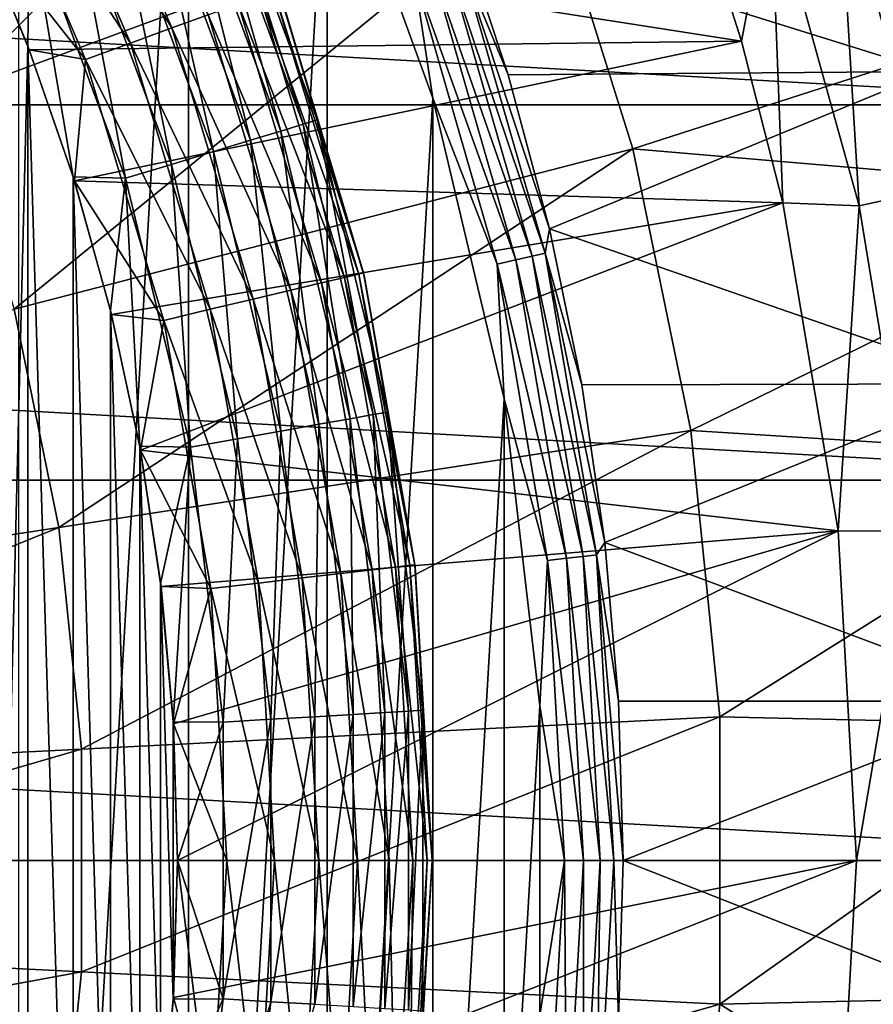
# Model space of a CAD drawing. Header units: metres. Extents: x -99 to 99, y -314 to 25.
# Tile 279 of 303: x 89 to 94, y -1 to 5. Entities that reach past the tile are written whole.
import ezdxf

# ---------------------------------------------------------------- set-up
doc = ezdxf.new("R2010")
doc.units = ezdxf.units.M
doc.layers.add('solid_K2442E1000C35', color=7, linetype='CONTINUOUS')

msp = doc.modelspace()

# ---------------------------------------------------------------- linework, layer by layer
at = {"layer": 'solid_K2442E1000C35'}
for points in [[(89.066048, 9.348589, 60.900002), (90.066063, 7.827118, 60.900002), (89.066078, -9.348551, 60.900002)], [(90.066063, 7.827118, 60.900002), (90.066086, -7.827075, 60.900002), (89.066078, -9.348551, 60.900002)], [(90.066063, 7.827118, 60.900002), (90.88266, 6.200073, 60.900002), (90.066086, -7.827075, 60.900002)], [(91.507782, 7.36167, 106.922951), (88.128075, 5.703843, 108.093414), (88.645462, 4.498186, 108.093414)], [(92.175552, 5.805587, 106.922951), (91.507782, 7.36167, 106.922951), (88.645462, 4.498186, 108.093414)], [(57.001354, 4.450076, -4), (57.62252, 6.606075, -4), (95.998642, 4.450076, -4)], [(57.62252, 6.606075, -4), (95.37748, 6.606075, -4), (95.998642, 4.450076, -4)], [(93.880341, 6.436971, 67.748955), (94.442383, 4.645605, 67.748955), (91.653748, 5.515514, 61.214134)], [(96.082375, 5.146739, 73.246552), (94.442383, 4.645605, 67.748955), (93.880341, 6.436971, 67.748955)], [(89.307877, 6.432358, 0.252141), (89.968025, 4.901961, 0.252141), (89.07579, 6.3158, 0.113618)], [(90.181961, 4.979825, 0.438715), (89.968025, 4.901961, 0.252141), (89.307877, 6.432358, 0.252141)], [(89.07579, 6.3158, 0.113618), (89.723976, 4.813135, 0.113618), (88.823997, 6.189345, 0.028478)], [(89.968025, 4.901961, 0.252141), (89.723976, 4.813135, 0.113618), (89.07579, 6.3158, 0.113618)], [(88.823997, 6.189345, 0.028478), (89.459206, 4.716766, 0.028478), (88.816002, 5.528646)], [(89.723976, 4.813135, 0.113618), (89.459206, 4.716766, 0.028478), (88.823997, 6.189345, 0.028478)], [(90.88266, 6.200073, 60.900002), (90.882675, -6.200024, 60.900002), (90.066086, -7.827075, 60.900002)], [(90.88266, 6.200073, 60.900002), (91.504898, 4.489399, 60.900002), (90.882675, -6.200024, 60.900002)], [(91.394463, 5.211799, 60.914093), (91.504898, 4.489399, 60.900002), (90.88266, 6.200073, 60.900002)], [(90.003601, 5.928918, 58.832375), (90.608574, 4.295056, 58.832375), (90.13044, 5.984607, 58.572662)], [(90.13044, 5.984607, 58.572662), (90.741096, 4.335399, 58.572662), (90.208397, 6.018834, 58.290897)], [(90.608574, 4.295056, 58.832375), (90.741096, 4.335399, 58.572662), (90.13044, 5.984607, 58.572662)], [(90.208397, 6.018834, 58.290897), (90.82254, 4.360193, 58.290897), (90.608208, 5.094938, 58)], [(90.741096, 4.335399, 58.572662), (90.82254, 4.360193, 58.290897), (90.208397, 6.018834, 58.290897)], [(94.269211, 5.987145, -0.335373), (93.894608, 5.860927, -0.150918), (94.426323, 3.945881, -0.150918)], [(89.832771, 5.853911, 59.060036), (90.430084, 4.240719, 59.060036), (90.003601, 5.928918, 58.832375)], [(90.430084, 4.240719, 59.060036), (90.608574, 4.295056, 58.832375), (90.003601, 5.928918, 58.832375)], [(93.894608, 5.860927, -0.150918), (93.495323, 5.726392, -0.037981), (94.014832, 3.855306, -0.037981)], [(94.426323, 3.945881, -0.150918), (93.894608, 5.860927, -0.150918), (94.014832, 3.855306, -0.037981)], [(92.175552, 5.805587, 106.922951), (88.645462, 4.498186, 108.093414), (89.038223, 3.246371, 108.093414)], [(92.682465, 4.189931, 106.922951), (92.175552, 5.805587, 106.922951), (89.038223, 3.246371, 108.093414)], [(89.624519, 5.762475, 59.246876), (90.212509, 4.174481, 59.246876), (89.832771, 5.853911, 59.060036)], [(90.212509, 4.174481, 59.246876), (90.430084, 4.240719, 59.060036), (89.832771, 5.853911, 59.060036)], [(96.162827, 5.312611, 105.463432), (92.175552, 5.805587, 106.922951), (92.682465, 4.189931, 106.922951)], [(93.32193, 4.82413), (93.02433, 5.761607), (88.816002, 5.528646)], [(89.386871, 5.658131, 59.385708), (89.964211, 4.098891, 59.385708), (89.624519, 5.762475, 59.246876)], [(89.964211, 4.098891, 59.385708), (90.212509, 4.174481, 59.246876), (89.624519, 5.762475, 59.246876)], [(93.495323, 5.726392, -0.037981), (93.02433, 5.761607), (93.32193, 4.82413)], [(93.495323, 5.726392, -0.037981), (93.32193, 4.82413), (93.566223, 3.872183)], [(94.014832, 3.855306, -0.037981), (93.495323, 5.726392, -0.037981), (93.566223, 3.872183)], [(89.386871, 5.658131, 59.385708), (89.128967, 5.544896, 59.47118), (89.694756, 4.01686, 59.47118)], [(89.386871, 5.658131, 59.385708), (89.694756, 4.01686, 59.47118), (89.964211, 4.098891, 59.385708)], [(89, 0, 59.5), (89.118927, 4.797156, 59.5), (88.805504, 5.55198, 59.5)], [(89.128967, 5.544896, 59.47118), (88.805504, 5.55198, 59.5), (89.118927, 4.797156, 59.5)], [(89.459206, 4.716766, 0.028478), (89.127747, 4.773861), (88.816002, 5.528646)], [(93.32193, 4.82413), (88.816002, 5.528646), (89.127747, 4.773861)], [(89.128967, 5.544896, 59.47118), (89.118927, 4.797156, 59.5), (89.386093, 4.024755, 59.5)], [(89.694756, 4.01686, 59.47118), (89.128967, 5.544896, 59.47118), (89.386093, 4.024755, 59.5)], [(94.442383, 4.645605, 67.748955), (91.948807, 4.625068, 61.214134), (91.653748, 5.515514, 61.214134)], [(91.667816, 5.307449, 61.110237), (91.653748, 5.515514, 61.214134), (91.948807, 4.625068, 61.214134)], [(91.592415, 5.281065, 61.022266), (92.088806, 3.558044, 61.022266), (91.49955, 5.248569, 60.955631)], [(91.667816, 5.307449, 61.110237), (92.166695, 3.57582, 61.110237), (91.592415, 5.281065, 61.022266)], [(92.166695, 3.57582, 61.110237), (92.088806, 3.558044, 61.022266), (91.592415, 5.281065, 61.022266)], [(91.667816, 5.307449, 61.110237), (91.948807, 4.625068, 61.214134), (92.191597, 3.718973, 61.214134)], [(91.667816, 5.307449, 61.110237), (92.191597, 3.718973, 61.214134), (92.166695, 3.57582, 61.110237)], [(95.855339, 3.919297, 105.734848), (96.162827, 5.312611, 105.463432), (92.682465, 4.189931, 106.922951)], [(91.49955, 5.248569, 60.955631), (91.992889, 3.536151, 60.955631), (91.394463, 5.211799, 60.914093)], [(92.088806, 3.558044, 61.022266), (91.992889, 3.536151, 60.955631), (91.49955, 5.248569, 60.955631)], [(91.394463, 5.211799, 60.914093), (91.884346, 3.511377, 60.914093), (91.504898, 4.489399, 60.900002)], [(91.992889, 3.536151, 60.955631), (91.884346, 3.511377, 60.914093), (91.394463, 5.211799, 60.914093)], [(90.568306, 5.120444, 1.207365), (91.067627, 3.452591, 1.207365), (90.487991, 5.091211, 0.925703)], [(90.568306, 5.120444, 1.207365), (90.59539, 5.130301, 1.5), (91.095673, 3.459237, 1.5)], [(90.568306, 5.120444, 1.207365), (91.095673, 3.459237, 1.5), (91.067627, 3.452591, 1.207365)], [(90.608208, 5.094938, 58), (91.095673, 3.459237, 1.5), (90.59539, 5.130301, 1.5)], [(90.357529, 5.043729, 0.666155), (90.849373, 3.400864, 0.666155), (90.181961, 4.979825, 0.438715)], [(90.487991, 5.091211, 0.925703), (90.984459, 3.43288, 0.925703), (90.357529, 5.043729, 0.666155)], [(90.984459, 3.43288, 0.925703), (90.849373, 3.400864, 0.666155), (90.357529, 5.043729, 0.666155)], [(91.067627, 3.452591, 1.207365), (90.984459, 3.43288, 0.925703), (90.487991, 5.091211, 0.925703)], [(90.608208, 5.094938, 58), (91.101433, 3.434832, 58), (91.095673, 3.459237, 1.5)], [(90.82254, 4.360193, 58.290897), (91.101433, 3.434832, 58), (90.608208, 5.094938, 58)], [(90.181961, 4.979825, 0.438715), (90.667564, 3.357775, 0.438715), (89.968025, 4.901961, 0.252141)], [(90.849373, 3.400864, 0.666155), (90.667564, 3.357775, 0.438715), (90.181961, 4.979825, 0.438715)], [(89.968025, 4.901961, 0.252141), (90.446045, 3.305273, 0.252141), (89.723976, 4.813135, 0.113618)], [(90.667564, 3.357775, 0.438715), (90.446045, 3.305273, 0.252141), (89.968025, 4.901961, 0.252141)], [(93.32193, 4.82413), (89.127747, 4.773861), (89.393433, 4.001132)], [(93.566223, 3.872183), (93.32193, 4.82413), (89.393433, 4.001132)], [(89.723976, 4.813135, 0.113618), (90.193336, 3.24538, 0.113618), (89.459206, 4.716766, 0.028478)], [(90.446045, 3.305273, 0.252141), (90.193336, 3.24538, 0.113618), (89.723976, 4.813135, 0.113618)], [(89, 0, 59.5), (89.118927, -4.797159, 59.5), (89.118927, 4.797156, 59.5)], [(89.386093, -4.024757, 59.5), (89.386093, 4.024755, 59.5), (89.118927, 4.797156, 59.5)], [(89.118927, -4.797159, 59.5), (89.386093, -4.024757, 59.5), (89.118927, 4.797156, 59.5)], [(89.459206, 4.716766, 0.028478), (89.393433, 4.001132), (89.127747, 4.773861)], [(89.459206, 4.716766, 0.028478), (89.919167, 3.180401, 0.028478), (89.393433, 4.001132)], [(90.193336, 3.24538, 0.113618), (89.919167, 3.180401, 0.028478), (89.459206, 4.716766, 0.028478)], [(94.442383, 4.645605, 67.748955), (92.191597, 3.718973, 61.214134), (91.948807, 4.625068, 61.214134)], [(94.442383, 4.645605, 67.748955), (94.820313, 2.806569, 67.748955), (92.191597, 3.718973, 61.214134)], [(91.504898, 4.489399, 60.900002), (91.504913, -4.489347, 60.900002), (90.882675, -6.200024, 60.900002)], [(91.504898, 4.489399, 60.900002), (91.924438, 2.718137, 60.900002), (91.504913, -4.489347, 60.900002)], [(91.884346, 3.511377, 60.914093), (91.924438, 2.718137, 60.900002), (91.504898, 4.489399, 60.900002)], [(56.625797, 2.239605, -4), (57.001354, 4.450076, -4), (96.374207, 2.239605, -4)], [(57.001354, 4.450076, -4), (95.998642, 4.450076, -4), (96.374207, 2.239605, -4)], [(90.741096, 4.335399, 58.572662), (91.152992, 2.625685, 58.572662), (90.82254, 4.360193, 58.290897)], [(90.82254, 4.360193, 58.290897), (91.236794, 2.640701, 58.290897), (91.101433, 3.434832, 58)], [(91.152992, 2.625685, 58.572662), (91.236794, 2.640701, 58.290897), (90.82254, 4.360193, 58.290897)], [(90.430084, 4.240719, 59.060036), (90.832993, 2.568343, 59.060036), (90.608574, 4.295056, 58.832375)], [(90.608574, 4.295056, 58.832375), (91.01664, 2.601252, 58.832375), (90.741096, 4.335399, 58.572662)], [(90.832993, 2.568343, 59.060036), (91.01664, 2.601252, 58.832375), (90.608574, 4.295056, 58.832375)], [(91.01664, 2.601252, 58.832375), (91.152992, 2.625685, 58.572662), (90.741096, 4.335399, 58.572662)], [(90.212509, 4.174481, 59.246876), (90.609116, 2.528226, 59.246876), (90.430084, 4.240719, 59.060036)], [(90.609116, 2.528226, 59.246876), (90.832993, 2.568343, 59.060036), (90.430084, 4.240719, 59.060036)], [(92.682465, 4.189931, 106.922951), (89.038223, 3.246371, 108.093414), (89.302322, 1.961244, 108.093414)], [(93.023331, 2.531281, 106.922951), (92.682465, 4.189931, 106.922951), (89.302322, 1.961244, 108.093414)], [(89.964211, 4.098891, 59.385708), (90.353638, 2.482445, 59.385708), (90.212509, 4.174481, 59.246876)], [(90.353638, 2.482445, 59.385708), (90.609116, 2.528226, 59.246876), (90.212509, 4.174481, 59.246876)], [(95.855339, 3.919297, 105.734848), (92.682465, 4.189931, 106.922951), (93.023331, 2.531281, 106.922951)], [(89.964211, 4.098891, 59.385708), (89.694756, 4.01686, 59.47118), (90.076393, 2.432764, 59.47118)], [(89.964211, 4.098891, 59.385708), (90.076393, 2.432764, 59.47118), (90.353638, 2.482445, 59.385708)], [(89.606018, -3.237624, 59.5), (89.606018, 3.237622, 59.5), (89.386093, 4.024755, 59.5)], [(89.694756, 4.01686, 59.47118), (89.386093, 4.024755, 59.5), (89.606018, 3.237622, 59.5)], [(89.386093, -4.024757, 59.5), (89.606018, -3.237624, 59.5), (89.386093, 4.024755, 59.5)], [(89.919167, 3.180401, 0.028478), (89.611809, 3.214086), (89.393433, 4.001132)], [(93.566223, 3.872183), (89.393433, 4.001132), (89.611809, 3.214086)], [(89.694756, 4.01686, 59.47118), (89.606018, 3.237622, 59.5), (89.777916, 2.438637, 59.5)], [(90.076393, 2.432764, 59.47118), (89.694756, 4.01686, 59.47118), (89.777916, 2.438637, 59.5)], [(94.426323, 3.945881, -0.150918), (94.014832, 3.855306, -0.037981), (94.328987, 1.939019, -0.037981)], [(95.625412, 2.368987, 105.936829), (95.855339, 3.919297, 105.734848), (93.023331, 2.531281, 106.922951)], [(93.566223, 3.872183), (89.611809, 3.214086), (89.781952, 2.416567)], [(93.892044, 1.940924), (93.566223, 3.872183), (89.781952, 2.416567)], [(94.014832, 3.855306, -0.037981), (93.566223, 3.872183), (93.892044, 1.940924)], [(94.328987, 1.939019, -0.037981), (94.014832, 3.855306, -0.037981), (93.892044, 1.940924)], [(92.166695, 3.57582, 61.110237), (92.191597, 3.718973, 61.214134), (92.381287, 2.800294, 61.214134)], [(94.820313, 2.806569, 67.748955), (92.381287, 2.800294, 61.214134), (92.191597, 3.718973, 61.214134)], [(92.088806, 3.558044, 61.022266), (92.389168, 1.790279, 61.022266), (91.992889, 3.536151, 60.955631)], [(92.166695, 3.57582, 61.110237), (92.468544, 1.799223, 61.110237), (92.088806, 3.558044, 61.022266)], [(92.468544, 1.799223, 61.110237), (92.389168, 1.790279, 61.022266), (92.088806, 3.558044, 61.022266)], [(92.166695, 3.57582, 61.110237), (92.381287, 2.800294, 61.214134), (92.517242, 1.872141, 61.214134)], [(92.166695, 3.57582, 61.110237), (92.517242, 1.872141, 61.214134), (92.468544, 1.799223, 61.110237)], [(91.992889, 3.536151, 60.955631), (92.291397, 1.779263, 60.955631), (91.884346, 3.511377, 60.914093)], [(91.884346, 3.511377, 60.914093), (92.180763, 1.766798, 60.914093), (91.924438, 2.718137, 60.900002)], [(92.291397, 1.779263, 60.955631), (92.180763, 1.766798, 60.914093), (91.884346, 3.511377, 60.914093)], [(92.389168, 1.790279, 61.022266), (92.291397, 1.779263, 60.955631), (91.992889, 3.536151, 60.955631)], [(90.984459, 3.43288, 0.925703), (91.285057, 1.728125, 0.925703), (90.849373, 3.400864, 0.666155)], [(91.067627, 3.452591, 1.207365), (91.369949, 1.738048, 1.207365), (90.984459, 3.43288, 0.925703)], [(91.369949, 1.738048, 1.207365), (91.285057, 1.728125, 0.925703), (90.984459, 3.43288, 0.925703)], [(91.067627, 3.452591, 1.207365), (91.095673, 3.459237, 1.5), (91.398575, 1.741394, 1.5)], [(91.067627, 3.452591, 1.207365), (91.398575, 1.741394, 1.5), (91.369949, 1.738048, 1.207365)], [(91.101433, 3.434832, 58), (91.398575, 1.741394, 1.5), (91.095673, 3.459237, 1.5)], [(91.101433, 3.434832, 58), (91.400024, 1.728939, 58), (91.398575, 1.741394, 1.5)], [(91.236794, 2.640701, 58.290897), (91.400024, 1.728939, 58), (91.101433, 3.434832, 58)], [(90.849373, 3.400864, 0.666155), (91.147163, 1.712008, 0.666155), (90.667564, 3.357775, 0.438715)], [(91.285057, 1.728125, 0.925703), (91.147163, 1.712008, 0.666155), (90.849373, 3.400864, 0.666155)], [(90.446045, 3.305273, 0.252141), (90.735466, 1.663887, 0.252141), (90.193336, 3.24538, 0.113618)], [(90.667564, 3.357775, 0.438715), (90.961586, 1.690317, 0.438715), (90.446045, 3.305273, 0.252141)], [(90.961586, 1.690317, 0.438715), (90.735466, 1.663887, 0.252141), (90.446045, 3.305273, 0.252141)], [(91.147163, 1.712008, 0.666155), (90.961586, 1.690317, 0.438715), (90.667564, 3.357775, 0.438715)], [(89.302322, 1.961244, 108.093414), (89.038223, 3.246371, 108.093414), (85.501732, 1.379015, 108.963676)], [(89.777908, -2.43864, 59.5), (89.777916, 2.438637, 59.5), (89.606018, 3.237622, 59.5)], [(89.606018, -3.237624, 59.5), (89.777908, -2.43864, 59.5), (89.606018, 3.237622, 59.5)], [(89.919167, 3.180401, 0.028478), (89.781952, 2.416567), (89.611809, 3.214086)], [(90.193336, 3.24538, 0.113618), (90.477509, 1.633737, 0.113618), (89.919167, 3.180401, 0.028478)], [(90.735466, 1.663887, 0.252141), (90.477509, 1.633737, 0.113618), (90.193336, 3.24538, 0.113618)], [(89.919167, 3.180401, 0.028478), (90.197655, 1.601026, 0.028478), (89.781952, 2.416567)], [(90.477509, 1.633737, 0.113618), (90.197655, 1.601026, 0.028478), (89.919167, 3.180401, 0.028478)], [(94.820313, 2.806569, 67.748955), (92.517242, 1.872141, 61.214134), (92.381287, 2.800294, 61.214134)], [(94.820313, 2.806569, 67.748955), (95.010254, 0.938734, 67.748955), (92.517242, 1.872141, 61.214134)], [(91.924438, 2.718137, 60.900002), (91.924454, -2.718082, 60.900002), (91.504913, -4.489347, 60.900002)], [(91.924438, 2.718137, 60.900002), (92.135635, 0.910165, 60.900002), (91.924454, -2.718082, 60.900002)], [(92.180763, 1.766798, 60.914093), (92.135635, 0.910165, 60.900002), (91.924438, 2.718137, 60.900002)], [(91.01664, 2.601252, 58.832375), (91.222107, 0.871143, 58.832375), (91.152992, 2.625685, 58.572662)], [(91.152992, 2.625685, 58.572662), (91.36039, 0.879326, 58.572662), (91.236794, 2.640701, 58.290897)], [(91.222107, 0.871143, 58.832375), (91.36039, 0.879326, 58.572662), (91.152992, 2.625685, 58.572662)], [(91.236794, 2.640701, 58.290897), (91.445381, 0.884354, 58.290897), (91.400024, 1.728939, 58)], [(91.36039, 0.879326, 58.572662), (91.445381, 0.884354, 58.290897), (91.236794, 2.640701, 58.290897)], [(90.609116, 2.528226, 59.246876), (90.808815, 0.846686, 59.246876), (90.832993, 2.568343, 59.060036)], [(90.808815, 0.846686, 59.246876), (91.035858, 0.860122, 59.060036), (90.832993, 2.568343, 59.060036)], [(90.832993, 2.568343, 59.060036), (91.035858, 0.860122, 59.060036), (91.01664, 2.601252, 58.832375)], [(91.035858, 0.860122, 59.060036), (91.222107, 0.871143, 58.832375), (91.01664, 2.601252, 58.832375)], [(93.023331, 2.531281, 106.922951), (89.302322, 1.961244, 108.093414), (89.435059, 0.655992, 108.093414)], [(93.194641, 0.846656, 106.922951), (93.023331, 2.531281, 106.922951), (89.435059, 0.655992, 108.093414)], [(90.353638, 2.482445, 59.385708), (90.549721, 0.831354, 59.385708), (90.609116, 2.528226, 59.246876)], [(90.549721, 0.831354, 59.385708), (90.808815, 0.846686, 59.246876), (90.609116, 2.528226, 59.246876)], [(95.625412, 2.368987, 105.936829), (93.023331, 2.531281, 106.922951), (93.194641, 0.846656, 106.922951)], [(89.777908, -2.43864, 59.5), (89.901138, -1.630735, 59.5), (89.777916, 2.438637, 59.5)], [(89.901138, -1.630735, 59.5), (89.901138, 1.630732, 59.5), (89.777916, 2.438637, 59.5)], [(90.076393, 2.432764, 59.47118), (89.777916, 2.438637, 59.5), (89.901138, 1.630732, 59.5)], [(90.353638, 2.482445, 59.385708), (90.076393, 2.432764, 59.47118), (90.268555, 0.814715, 59.47118)], [(90.353638, 2.482445, 59.385708), (90.268555, 0.814715, 59.47118), (90.549721, 0.831354, 59.385708)], [(90.197655, 1.601026, 0.028478), (89.903366, 1.612463), (89.781952, 2.416567)], [(93.892044, 1.940924), (89.781952, 2.416567), (89.903366, 1.612463)], [(90.076393, 2.432764, 59.47118), (89.901138, 1.630732, 59.5), (89.975258, 0.816862, 59.5)], [(90.268555, 0.814715, 59.47118), (90.076393, 2.432764, 59.47118), (89.975258, 0.816862, 59.5)], [(95.508873, 0.793344, 106.038872), (95.625412, 2.368987, 105.936829), (93.194641, 0.846656, 106.922951)], [(56.625797, 2.239605, -4), (96.5, 0, -4), (56.5, 0, -4)], [(56.625797, 2.239605, -4), (96.374207, 2.239605, -4), (96.5, 0, -4)], [(89.302322, 1.961244, 108.093414), (85.501732, 1.379015, 108.963676), (85.595062, 0.461249, 108.963676)], [(89.435059, 0.655992, 108.093414), (89.302322, 1.961244, 108.093414), (85.595062, 0.461249, 108.963676)], [(93.892044, 1.940924), (89.903366, 1.612463), (89.975952, 0.805678)], [(93.892044, 1.940924), (89.975952, 0.805678), (90, 0)], [(94, 0), (93.892044, 1.940924), (90, 0)], [(94.328987, 1.939019, -0.037981), (93.892044, 1.940924), (94, 0)], [(94.43412, 0, -0.037981), (94.328987, 1.939019, -0.037981), (94, 0)], [(92.468544, 1.799223, 61.110237), (92.517242, 1.872141, 61.214134), (92.598999, 0.937656, 61.214134)], [(95.010254, 0.938734, 67.748955), (92.598999, 0.937656, 61.214134), (92.517242, 1.872141, 61.214134)], [(92.468544, 1.799223, 61.110237), (92.569588, 0, 61.110237), (92.389168, 1.790279, 61.022266)], [(92.468544, 1.799223, 61.110237), (92.598999, 0.937656, 61.214134), (92.626282, 0, 61.214134)], [(92.468544, 1.799223, 61.110237), (92.626282, 0, 61.214134), (92.569588, 0, 61.110237)], [(91.369949, 1.738048, 1.207365), (91.398575, 1.741394, 1.5), (91.5, 0, 1.5)], [(91.5, 0, 58), (91.5, 0, 1.5), (91.398575, 1.741394, 1.5)], [(91.400024, 1.728939, 58), (91.5, 0, 58), (91.398575, 1.741394, 1.5)], [(92.180763, 1.766798, 60.914093), (92.279984, 0, 60.914093), (92.135635, 0.910165, 60.900002)], [(92.291397, 1.779263, 60.955631), (92.391319, 0, 60.955631), (92.180763, 1.766798, 60.914093)], [(92.391319, 0, 60.955631), (92.279984, 0, 60.914093), (92.180763, 1.766798, 60.914093)], [(92.389168, 1.790279, 61.022266), (92.489708, 0, 61.022266), (92.291397, 1.779263, 60.955631)], [(92.489708, 0, 61.022266), (92.391319, 0, 60.955631), (92.291397, 1.779263, 60.955631)], [(92.569588, 0, 61.110237), (92.489708, 0, 61.022266), (92.389168, 1.790279, 61.022266)], [(90.961586, 1.690317, 0.438715), (91.060036, 0, 0.438715), (90.735466, 1.663887, 0.252141)], [(91.147163, 1.712008, 0.666155), (91.24688, 0, 0.666155), (90.961586, 1.690317, 0.438715)], [(90.961586, 1.690317, 0.438715), (91.24688, 0, 0.666155), (91.060036, 0, 0.438715)], [(91.285057, 1.728125, 0.925703), (91.385704, 0, 0.925703), (91.147163, 1.712008, 0.666155)], [(91.147163, 1.712008, 0.666155), (91.385704, 0, 0.925703), (91.24688, 0, 0.666155)], [(91.369949, 1.738048, 1.207365), (91.471176, 0, 1.207365), (91.285057, 1.728125, 0.925703)], [(91.285057, 1.728125, 0.925703), (91.471176, 0, 1.207365), (91.385704, 0, 0.925703)], [(91.369949, 1.738048, 1.207365), (91.5, 0, 1.5), (91.471176, 0, 1.207365)], [(91.445381, 0.884354, 58.290897), (91.5, 0, 58), (91.400024, 1.728939, 58)], [(89.975258, -0.816864, 59.5), (89.975258, 0.816862, 59.5), (89.901138, 1.630732, 59.5)], [(89.901138, -1.630735, 59.5), (89.975258, -0.816864, 59.5), (89.901138, 1.630732, 59.5)], [(90.477509, 1.633737, 0.113618), (90.572662, 0, 0.113618), (90.197655, 1.601026, 0.028478)], [(90.735466, 1.663887, 0.252141), (90.832375, 0, 0.252141), (90.477509, 1.633737, 0.113618)], [(90.477509, 1.633737, 0.113618), (90.832375, 0, 0.252141), (90.572662, 0, 0.113618)], [(90.735466, 1.663887, 0.252141), (91.060036, 0, 0.438715), (90.832375, 0, 0.252141)], [(90.197655, 1.601026, 0.028478), (89.975952, 0.805678), (89.903366, 1.612463)], [(90.197655, 1.601026, 0.028478), (90.290901, 0, 0.028478), (89.975952, 0.805678)], [(90.197655, 1.601026, 0.028478), (90.572662, 0, 0.113618), (90.290901, 0, 0.028478)], [(95.010254, 0.938734, 67.748955), (92.626282, 0, 61.214134), (92.598999, 0.937656, 61.214134)], [(95.010254, 0.938734, 67.748955), (95.010254, -0.938734, 67.748955), (92.626282, 0, 61.214134)], [(91.035858, -0.860104, 59.060036), (91.222107, -0.871123, 58.832375), (91.222107, 0.871143, 58.832375)], [(91.035858, 0.860122, 59.060036), (91.035858, -0.860104, 59.060036), (91.222107, 0.871143, 58.832375)], [(91.222107, -0.871123, 58.832375), (91.36039, -0.879306, 58.572662), (91.36039, 0.879326, 58.572662)], [(91.222107, 0.871143, 58.832375), (91.222107, -0.871123, 58.832375), (91.36039, 0.879326, 58.572662)], [(91.36039, -0.879306, 58.572662), (91.445381, -0.884335, 58.290897), (91.445381, 0.884354, 58.290897)], [(91.36039, 0.879326, 58.572662), (91.36039, -0.879306, 58.572662), (91.445381, 0.884354, 58.290897)], [(91.445381, 0.884354, 58.290897), (91.445381, -0.884335, 58.290897), (91.5, 0, 58)], [(92.135635, 0.910165, 60.900002), (92.135643, -0.910108, 60.900002), (91.924454, -2.718082, 60.900002)], [(92.279984, 0, 60.914093), (92.135643, -0.910108, 60.900002), (92.135635, 0.910165, 60.900002)], [(93.194641, 0.846656, 106.922951), (89.435059, 0.655992, 108.093414), (89.435059, -0.655992, 108.093414)], [(93.194641, -0.846656, 106.922951), (93.194641, 0.846656, 106.922951), (89.435059, -0.655992, 108.093414)], [(89.975258, -0.816864, 59.5), (89.999992, -0.000001, 59.5), (89.975258, 0.816862, 59.5)], [(90.268555, 0.814715, 59.47118), (89.975258, 0.816862, 59.5), (89.999992, -0.000001, 59.5)], [(90.268555, -0.814705, 59.47118), (90.268555, 0.814715, 59.47118), (89.999992, -0.000001, 59.5)], [(90.549721, 0.831354, 59.385708), (90.268555, 0.814715, 59.47118), (90.268555, -0.814705, 59.47118)], [(90.549721, 0.831354, 59.385708), (90.268555, -0.814705, 59.47118), (90.549721, -0.831341, 59.385708)], [(90.549721, -0.831341, 59.385708), (90.808815, -0.84667, 59.246876), (90.808815, 0.846686, 59.246876)], [(90.549721, 0.831354, 59.385708), (90.549721, -0.831341, 59.385708), (90.808815, 0.846686, 59.246876)], [(90.808815, -0.84667, 59.246876), (91.035858, -0.860104, 59.060036), (91.035858, 0.860122, 59.060036)], [(90.808815, 0.846686, 59.246876), (90.808815, -0.84667, 59.246876), (91.035858, 0.860122, 59.060036)], [(95.508873, 0.793344, 106.038872), (93.194641, 0.846656, 106.922951), (93.194641, -0.846656, 106.922951)], [(89.975952, 0.805678), (90.290901, 0, 0.028478), (90, 0)], [(95.508873, -0.793342, 106.038872), (95.508873, 0.793344, 106.038872), (93.194641, -0.846656, 106.922951)], [(89.435059, 0.655992, 108.093414), (85.595062, 0.461249, 108.963676), (85.595062, -0.461249, 108.963676)], [(89.435059, -0.655992, 108.093414), (89.435059, 0.655992, 108.093414), (85.595062, -0.461249, 108.963676)], [(96.374207, -2.239605, -4), (56.625797, -2.239605, -4), (56.5, 0, -4)], [(96.5, 0, -4), (96.374207, -2.239605, -4), (56.5, 0, -4)], [(88.90139, -1.566929, 59.5), (89.118927, -4.797159, 59.5), (89, 0, 59.5)], [(94, 0), (89.975952, -0.805678), (89.903366, -1.612463)], [(93.892044, -1.940925), (94, 0), (89.903366, -1.612463)], [(90.197655, -1.601026, 0.028478), (89.975952, -0.805678), (90, 0)], [(94, 0), (90, 0), (89.975952, -0.805678)], [(90.290901, 0, 0.028478), (90.197655, -1.601026, 0.028478), (90, 0)], [(91.400024, -1.72894, 58), (91.398575, -1.741394, 1.5), (91.5, 0, 1.5)], [(91.471176, 0, 1.207365), (91.5, 0, 1.5), (91.398575, -1.741394, 1.5)], [(91.400024, -1.72894, 58), (91.5, 0, 1.5), (91.5, 0, 58)], [(91.445381, -0.884335, 58.290897), (91.400024, -1.72894, 58), (91.5, 0, 58)], [(94.43412, 0, -0.037981), (94, 0), (93.892044, -1.940925)], [(94.328987, -1.939019, -0.037981), (94.43412, 0, -0.037981), (93.892044, -1.940925)], [(90.268555, -0.814705, 59.47118), (89.999992, -0.000001, 59.5), (89.975258, -0.816864, 59.5)], [(90.477509, -1.633737, 0.113618), (90.197655, -1.601026, 0.028478), (90.290901, 0, 0.028478)], [(90.572662, 0, 0.113618), (90.477509, -1.633737, 0.113618), (90.290901, 0, 0.028478)], [(90.735466, -1.663887, 0.252141), (90.477509, -1.633737, 0.113618), (90.572662, 0, 0.113618)], [(90.832375, 0, 0.252141), (90.735466, -1.663887, 0.252141), (90.572662, 0, 0.113618)], [(90.961586, -1.690317, 0.438715), (90.735466, -1.663887, 0.252141), (90.832375, 0, 0.252141)], [(91.060036, 0, 0.438715), (90.961586, -1.690317, 0.438715), (90.832375, 0, 0.252141)], [(91.147163, -1.712008, 0.666155), (90.961586, -1.690317, 0.438715), (91.060036, 0, 0.438715)], [(91.24688, 0, 0.666155), (91.147163, -1.712008, 0.666155), (91.060036, 0, 0.438715)], [(91.285057, -1.728125, 0.925703), (91.147163, -1.712008, 0.666155), (91.24688, 0, 0.666155)], [(91.385704, 0, 0.925703), (91.285057, -1.728125, 0.925703), (91.24688, 0, 0.666155)], [(91.369949, -1.738048, 1.207365), (91.285057, -1.728125, 0.925703), (91.385704, 0, 0.925703)], [(91.471176, 0, 1.207365), (91.398575, -1.741394, 1.5), (91.369949, -1.738048, 1.207365)], [(91.471176, 0, 1.207365), (91.369949, -1.738048, 1.207365), (91.385704, 0, 0.925703)], [(92.279984, 0, 60.914093), (92.180763, -1.766798, 60.914093), (92.135643, -0.910108, 60.900002)], [(92.291397, -1.779263, 60.955631), (92.180763, -1.766798, 60.914093), (92.279984, 0, 60.914093)], [(92.391319, 0, 60.955631), (92.291397, -1.779263, 60.955631), (92.279984, 0, 60.914093)], [(92.389168, -1.790279, 61.022266), (92.291397, -1.779263, 60.955631), (92.391319, 0, 60.955631)], [(92.489708, 0, 61.022266), (92.389168, -1.790279, 61.022266), (92.391319, 0, 60.955631)], [(92.468544, -1.799223, 61.110237), (92.389168, -1.790279, 61.022266), (92.489708, 0, 61.022266)], [(92.569588, 0, 61.110237), (92.598999, -0.937656, 61.214134), (92.468544, -1.799223, 61.110237)], [(92.569588, 0, 61.110237), (92.468544, -1.799223, 61.110237), (92.489708, 0, 61.022266)], [(92.569588, 0, 61.110237), (92.626282, 0, 61.214134), (92.598999, -0.937656, 61.214134)], [(95.010254, -0.938734, 67.748955), (92.598999, -0.937656, 61.214134), (92.626282, 0, 61.214134)], [(89.435059, -0.655992, 108.093414), (85.595062, -0.461249, 108.963676), (85.501732, -1.379015, 108.963676)], [(89.302322, -1.961244, 108.093414), (89.435059, -0.655992, 108.093414), (85.501732, -1.379015, 108.963676)], [(93.194641, -0.846656, 106.922951), (89.435059, -0.655992, 108.093414), (89.302322, -1.961244, 108.093414)], [(90.197655, -1.601026, 0.028478), (89.903366, -1.612463), (89.975952, -0.805678)], [(95.625412, -2.368986, 105.936829), (95.508873, -0.793342, 106.038872), (93.194641, -0.846656, 106.922951)], [(93.023331, -2.531281, 106.922951), (93.194641, -0.846656, 106.922951), (89.302322, -1.961244, 108.093414)], [(90.268555, -0.814705, 59.47118), (89.975258, -0.816864, 59.5), (89.901138, -1.630735, 59.5)], [(90.076393, -2.432754, 59.47118), (90.268555, -0.814705, 59.47118), (89.901138, -1.630735, 59.5)], [(90.549721, -0.831341, 59.385708), (90.268555, -0.814705, 59.47118), (90.076393, -2.432754, 59.47118)], [(90.549721, -0.831341, 59.385708), (90.076393, -2.432754, 59.47118), (90.353638, -2.482432, 59.385708)], [(90.549721, -0.831341, 59.385708), (90.353638, -2.482432, 59.385708), (90.808815, -0.84667, 59.246876)], [(95.625412, -2.368986, 105.936829), (93.194641, -0.846656, 106.922951), (93.023331, -2.531281, 106.922951)]]:
    msp.add_3dface(points, dxfattribs=at)

doc.saveas('drawing.dxf')
